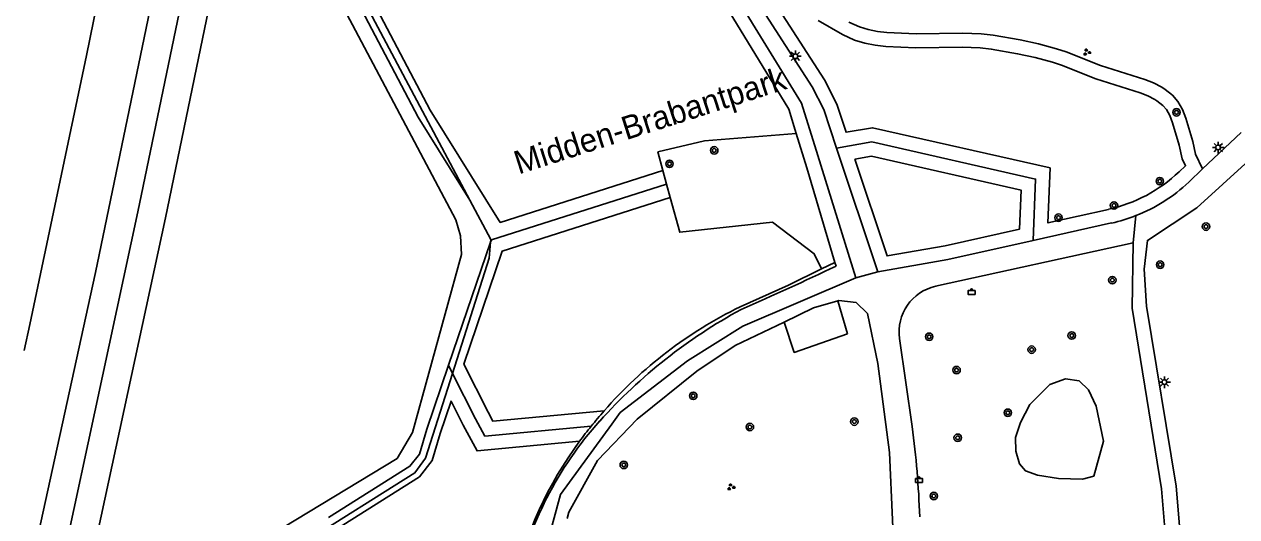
# Model space of a CAD drawing. Extents: x 132999 to 136000, y 398499 to 400501.
# Drawn here: x 133000 to 133129.8, y 400025 to 400077.8 of the extents above; entities that cross this region are included whole.
import ezdxf

# ---------------------------------------------------------------- set-up
doc = ezdxf.new("R2010")
doc.units = 0
for name, color, linetype in [('gg-afsc-erfafscheiding', 7, 'Continuous'), ('gg-afsc-hekwerk', 7, 'Continuous'), ('gg-anno-openbare ruimte label', 7, 'Continuous'), ('gg-knt-BGT kruinlijn', 7, 'Continuous'), ('gg-knt-bovenkant onderkant talud', 7, 'Continuous'), ('gg-knt-onverhard', 7, 'Continuous'), ('gg-knt-verharding', 7, 'Continuous'), ('gg-kntw-bovenkant insteek waterloop', 7, 'Continuous'), ('gt-grn-groengrens', 7, 'Continuous'), ('gt-grn-weggrens', 7, 'Continuous'), ('gt-symb-afvalbak', 7, 'Continuous'), ('gt-symb-boom', 7, 'Continuous'), ('gt-symb-groenvak', 7, 'Continuous'), ('gt-symb-lichtmast', 7, 'Continuous')]:
    doc.layers.add(name, color=color, linetype=linetype)

# ---------------------------------------------------------------- blocks, each defined once
blk = doc.blocks.new('gt0-BOOM')
at = {"layer": 'gt-symb-boom'}
for radius in [0.4, 0.2]:
    blk.add_circle((0, 0), radius, dxfattribs=at)
blk = doc.blocks.new('gt0-LMAST')
at = {"layer": 'gt-symb-lichtmast'}
for p, q in [((-0.18, 0.17), (-0.45, 0.44)), ((-0.01, 0.25), (-0.01, 0.62)), ((0.17, 0.17), (0.44, 0.44)), ((-0.26, 0), (-0.63, 0)), ((-0.18, -0.18), (-0.45, -0.45)), ((-0.01, -0.25), (-0.01, -0.63)), ((0.44, -0.45), (0.17, -0.18)), ((0.24, 0), (0.62, 0))]:
    blk.add_line(p, q, dxfattribs=at)
blk.add_circle((-0.01, 0), 0.25, dxfattribs=at)
blk = doc.blocks.new('gt0-GRVAK')
at = {"layer": 'gt-symb-groenvak'}
for p, q in [((-0.11, 0.19), (-0.23, 0.24)), ((-0.18, 0.15), (0.09, 0.15)), ((-0.09, 0.21), (-0.16, 0.32)), ((-0.05, 0.21), (-0.05, 0.39)), ((0, 0.21), (0.06, 0.32)), ((0.01, 0.19), (0.13, 0.24)), ((0.26, -0.05), (0.2, 0.06)), ((0.3, -0.05), (0.3, 0.13)), ((0.35, -0.05), (0.41, 0.06)), ((-0.24, -0.23), (-0.36, -0.18)), ((-0.32, -0.26), (-0.05, -0.26)), ((-0.23, -0.21), (-0.29, -0.09)), ((-0.18, -0.2), (-0.18, -0.02)), ((-0.14, -0.21), (-0.07, -0.09)), ((-0.12, -0.23), (0, -0.18)), ((0.24, -0.07), (0.12, -0.02)), ((0.17, -0.11), (0.44, -0.11)), ((0.37, -0.07), (0.49, -0.02))]:
    blk.add_line(p, q, dxfattribs=at)
blk = doc.blocks.new('gt0-ABAK')
at = {"layer": 'gt-symb-afvalbak'}
blk.add_lwpolyline([(0.38, -0.5), (-0.37, -0.5), (-0.37, -0.1), (0.38, -0.1)], close=True, dxfattribs=at)
blk.add_circle((0, 0), 0.1, dxfattribs=at)

msp = doc.modelspace()

# ---------------------------------------------------------------- linework, layer by layer
at = {"layer": 'gg-afsc-erfafscheiding'}
for points in [[(133081.36, 400045.86), (133084.52, 400047.38), (133087.11, 400048.12)], [(133087.11, 400048.12), (133087.24, 400048.15), (133089.09, 400047.95), (133090.31, 400046.76), (133091.4, 400041.43), (133092.64, 400031.87), (133093.3, 400017.46)], [(133058.14, 400024.8), (133058.31, 400025.5), (133061.37, 400031.02), (133065.65, 400035.45), (133072.01, 400040.58), (133076.14, 400043.36), (133081.36, 400045.86)]]:
    msp.add_lwpolyline(points, dxfattribs=at)
at = {"layer": 'gg-afsc-hekwerk'}
msp.add_line((133088.17, 400044.59), (133087.11, 400048.12), dxfattribs=at)
msp.add_lwpolyline([(133088.17, 400044.59), (133082.46, 400042.61), (133081.36, 400045.86)], dxfattribs=at)
at = {"layer": 'gg-knt-BGT kruinlijn'}
msp.add_lwpolyline([(133010.19, 400000), (133013.41, 400013.99), (133014, 400015.52), (133039.93, 400031.25), (133041.56, 400034.01), (133046.81, 400053.08), (133046.71, 400055.09), (133046.21, 400056.8), (133030.12, 400087.24), (133029.58, 400089.61), (133029.59, 400091.56), (133029.81, 400093.96), (133038.52, 400137.66), (133043.03, 400160.81), (133043.77, 400163.93)], dxfattribs=at)
at = {"layer": 'gg-knt-bovenkant onderkant talud'}
for points in [[(133045.39, 400166.19), (133045.64, 400166.24), (133046.32, 400165.42), (133041.71, 400144.18), (133037.76, 400123.32), (133032.69, 400100.04), (133031.56, 400092.11), (133031.69, 400089.75), (133032.81, 400087.02), (133047.71, 400058.93)], [(133047.71, 400058.93), (133049.96, 400054.69), (133049.93, 400054.41)], [(133049.93, 400054.41), (133049.8, 400052.7), (133045.87, 400040.36)], [(133045.87, 400040.36), (133042.98, 400031.26), (133041.83, 400029.7), (133017.78, 400014.56), (133016.53, 400013.1)]]:
    msp.add_lwpolyline(points, dxfattribs=at)
at = {"layer": 'gg-knt-onverhard'}
msp.add_lwpolyline([(133115.56, 400033.11), (133114.8, 400036.84), (133113.96, 400038.6), (133112.96, 400039.55), (133111.51, 400039.78), (133109.82, 400039.16), (133107.7, 400037.03), (133106.69, 400035.1), (133106.14, 400033.47), (133106.17, 400032.02), (133106.59, 400030.68), (133107.21, 400029.93), (133108.52, 400029.45), (133110.76, 400029.11), (133113.33, 400029.04), (133114.52, 400029.36), (133115.56, 400033.11)], dxfattribs=at)
at = {"layer": 'gg-knt-verharding'}
for p, q in [((133126.19, 400062.27), (133130.3, 400066.16)), ((133086.99, 400064.5), (133091.39, 400051.24)), ((133089.06, 400050.6), (133084.98, 400063.71)), ((133124.7, 400060.86), (133126.19, 400062.27)), ((133108.05, 400054.6), (133116.44, 400056.47)), ((133097.6, 400049.69), (133118.74, 400054.35)), ((133095.08, 400034.66), (133093.73, 400044.09))]:
    msp.add_line(p, q, dxfattribs=at)
for points in [[(133000, 400042.82), (133000.59, 400045.58), (133006.65, 400074.41), (133014.06, 400110.73), (133020.55, 400143.43), (133026.99, 400176.5), (133033.51, 400210.24), (133040.47, 400247.53), (133046.68, 400281.85), (133052.99, 400317.62), (133058.58, 400350.34), (133064.07, 400384.05), (133069.24, 400416.37)], [(133077.63, 400081.57), (133084.39, 400071.07), (133085.62, 400068.63), (133086.99, 400064.5)], [(133084.98, 400063.71), (133083.23, 400069.3), (133076.18, 400080.83)], [(133133.91, 400065.71), (133125.58, 400058.11), (133120.27, 400054.61), (133119.91, 400051.53), (133120.19, 400047.57), (133123.35, 400028.29), (133124.46, 400015.11), (133124.6, 400007.12)], [(133091.39, 400051.24), (133098.9, 400052.56), (133108.05, 400054.6)], [(133118.74, 400054.35), (133118.63, 400047.34), (133121.79, 400027.99), (133122.11, 400024.14)], [(133062.91, 400034.91), (133063.82, 400036.16), (133071.02, 400041.7), (133076.96, 400045.4), (133089.06, 400050.6)], [(133062.91, 400034.91), (133057.42, 400027.38), (133054.5, 400016.6), (133054.2, 400009.3), (133055.93, 399998.26)]]:
    msp.add_lwpolyline(points, dxfattribs=at)
for centre, radius, start, end in [((133112.63, 400073.59), 17.55, 291.4617, 313.4596), ((133112.63, 400073.57), 17.53, 282.5619, 291.4734), ((133098.68, 400044.81), 5, 102.4123, 188.2655), ((132999.62, 400021.72), 96.33, 1.9485, 7.7181)]:
    msp.add_arc(centre, radius, start, end, dxfattribs=at)
at = {"layer": 'gg-kntw-bovenkant insteek waterloop'}
for points in [[(133000, 400016.22), (133007.63, 400051.18), (133017.27, 400097.71), (133025.95, 400140.46), (133039.94, 400213.15), (133048.51, 400259.2), (133056.08, 400301.69), (133064.21, 400349.35), (133066.24, 400359.73), (133066.26, 400359.98)], [(133000, 400001.02), (133012.17, 400057.66), (133021, 400100.35), (133027.62, 400134.21), (133038.43, 400190.11), (133049.68, 400250), (133059.68, 400306.64), (133066.93, 400348.17), (133069.7, 400359.59)]]:
    msp.add_lwpolyline(points, dxfattribs=at)
at = {"layer": 'gt-grn-groengrens'}
for p, q in [((133068.78, 400060.64), (133068.39, 400062.08)), ((133069.18, 400059.19), (133068.78, 400060.64)), ((133049.93, 400054.41), (133045.43, 400041.23)), ((133086.8, 400052.23), (133085.36, 400051.55)), ((133086.94, 400051.86), (133086.8, 400052.23)), ((133045.43, 400041.23), (133045.87, 400040.36))]:
    msp.add_line(p, q, dxfattribs=at)
for points in [[(133000, 399986.69), (133001, 399991.04), (133002.93, 400000.39), (133015.11, 400057.03), (133023.94, 400099.75), (133041.38, 400189.54), (133052.63, 400249.45), (133062.64, 400306.12), (133073.57, 400369.62)], [(133045.39, 400166.19), (133030.53, 400090.49), (133030.56, 400089.45), (133035.42, 400080.65), (133042.17, 400067.8), (133047.71, 400058.93)], [(133031.96, 400090.02), (133036.74, 400081.36), (133043.48, 400068.55), (133050.97, 400056.53), (133068.39, 400062.08)], [(133116.12, 400057.93), (133109.62, 400056.48), (133109.85, 400062.37), (133090.82, 400066.68), (133088, 400066.2), (133087, 400069.21), (133085.69, 400071.81), (133080.09, 400080.51)], [(133082.67, 400066.06), (133081.86, 400068.67), (133075.47, 400079.12)], [(133085, 400078.15), (133087.62, 400076.66), (133088.9, 400076.07), (133090.02, 400075.73), (133091.13, 400075.52), (133092.25, 400075.39), (133095.49, 400075.25), (133100.45, 400075.29), (133102.37, 400075.22), (133103.56, 400075.1), (133106.37, 400074.61), (133108.27, 400074.2), (133110.12, 400073.7), (133111.07, 400073.38), (133114.74, 400071.92), (133119.5, 400070.43), (133120.31, 400070.11), (133121.07, 400069.71), (133121.3, 400069.56), (133121.92, 400069.07), (133122.31, 400068.62), (133122.67, 400067.99), (133122.97, 400067.21), (133123.67, 400064.82), (133123.98, 400063.36), (133124.36, 400062.6), (133123.67, 400061.95)], [(133088.3, 400077.99), (133089.43, 400077.48), (133090.38, 400077.19), (133091.36, 400077), (133092.37, 400076.88), (133095.52, 400076.75), (133100.47, 400076.79), (133102.47, 400076.72), (133103.77, 400076.59), (133106.66, 400076.08), (133108.62, 400075.66), (133110.55, 400075.13), (133111.58, 400074.79), (133115.24, 400073.33), (133120.01, 400071.85), (133120.93, 400071.47), (133121.82, 400071.01), (133122.18, 400070.78), (133122.96, 400070.15), (133123.54, 400069.49), (133124.03, 400068.63), (133124.39, 400067.69), (133125.13, 400065.19), (133125.41, 400063.86), (133126.19, 400062.27)], [(133068.39, 400062.08), (133067.85, 400064.08), (133072.83, 400065.26), (133082.67, 400066.06)], [(133082.67, 400066.06), (133083.82, 400062.38), (133086.8, 400052.23)], [(133108.05, 400054.6), (133108.3, 400061.18), (133090.77, 400065.15), (133086.99, 400064.5)], [(133088.96, 400063.32), (133090.73, 400063.62), (133106.75, 400059.99), (133106.59, 400055.81), (133098.61, 400054.03), (133092.4, 400052.94), (133088.96, 400063.32)], [(133068.78, 400060.64), (133050.02, 400054.66), (133049.93, 400054.41)], [(133062.1, 400036.34), (133050.19, 400035.22), (133049.67, 400036.2), (133047.06, 400041.34), (133051.19, 400053.46), (133069.18, 400059.19)], [(133085.36, 400051.55), (133084.6, 400053.17), (133080.11, 400056.57), (133070.19, 400055.47), (133069.18, 400059.19)], [(133076.65, 400047.48), (133081.83, 400049.8), (133085.36, 400051.55)], [(133032.59, 400024.9), (133041.3, 400030.4), (133042.33, 400031.71), (133043.1, 400034.39), (133045.43, 400041.23)], [(133045.87, 400040.36), (133048.34, 400035.5), (133049.34, 400033.63), (133060.72, 400034.7)], [(133014.36, 400000), (133017.14, 400011.68), (133033.43, 400023.66), (133042.32, 400029.27), (133043.69, 400031.01), (133044.53, 400033.93), (133045.71, 400037.38), (133047.01, 400034.81), (133048.49, 400032.05), (133059.47, 400033.08)]]:
    msp.add_lwpolyline(points, dxfattribs=at)
for centre, radius, start, end in [((133112.62, 400073.61), 16.06, 282.5752, 313.4499), ((132935.75, 400368.76), 351.12, 293.6799, 295.5056), ((133103.76, 399997.45), 56.6, 118.4763, 138.0964), ((133097, 400005.83), 46.36, 116.0409, 138.8443), ((133096.27, 400006.45), 45.4, 138.8268, 140.1992), ((133091.12, 400008.94), 39.53, 138.2532, 167.3333), ((133094.74, 400007.18), 43.76, 141.0276, 143.7126), ((133096.4, 400005.7), 45.98, 139.5876, 140.8989), ((133093.71, 400007.97), 42.46, 143.7464, 166.7836)]:
    msp.add_arc(centre, radius, start, end, dxfattribs=at)
at = {"layer": 'gt-grn-weggrens'}
for p, q in [((133118.74, 400054.35), (133119.05, 400057.26)), ((133089.06, 400050.6), (133091.39, 400051.24))]:
    msp.add_line(p, q, dxfattribs=at)

# ---------------------------------------------------------------- block references
at = {"layer": 'gt-symb-afvalbak'}
for p in [(133101.45, 400049.32), (133095.82, 400029.18)]:
    msp.add_blockref('gt0-ABAK', p, dxfattribs=at)
at = {"layer": 'gt-symb-boom'}
for p in [(133123.39, 400068.33), (133073.89, 400064.25), (133069.1, 400062.81), (133121.6, 400060.95), (133116.7, 400058.35), (133110.76, 400057.04), (133126.55, 400056.08), (133121.64, 400052), (133116.52, 400050.35), (133096.91, 400044.28), (133112.17, 400044.41), (133107.88, 400042.9), (133099.84, 400040.71), (133071.64, 400037.95), (133105.33, 400036.14), (133077.71, 400034.61), (133088.89, 400035.19), (133099.96, 400033.46), (133064.2, 400030.55), (133097.4, 400027.22)]:
    msp.add_blockref('gt0-BOOM', p, dxfattribs=at)
at = {"layer": 'gt-symb-groenvak'}
for p in [(133113.78, 400074.76), (133075.68, 400028.18)]:
    msp.add_blockref('gt0-GRVAK', p, dxfattribs=at)
at = {"layer": 'gt-symb-lichtmast'}
for p in [(133082.59, 400074.34), (133127.86, 400064.56), (133122.11, 400039.42)]:
    msp.add_blockref('gt0-LMAST', p, dxfattribs=at)

# ---------------------------------------------------------------- texts
at = {"layer": 'gg-anno-openbare ruimte label'}
msp.add_text('Midden-Brabantpark', height=2.5, rotation=17.7, dxfattribs=at).set_placement((133052.94, 400061.66))

doc.saveas('drawing.dxf')
